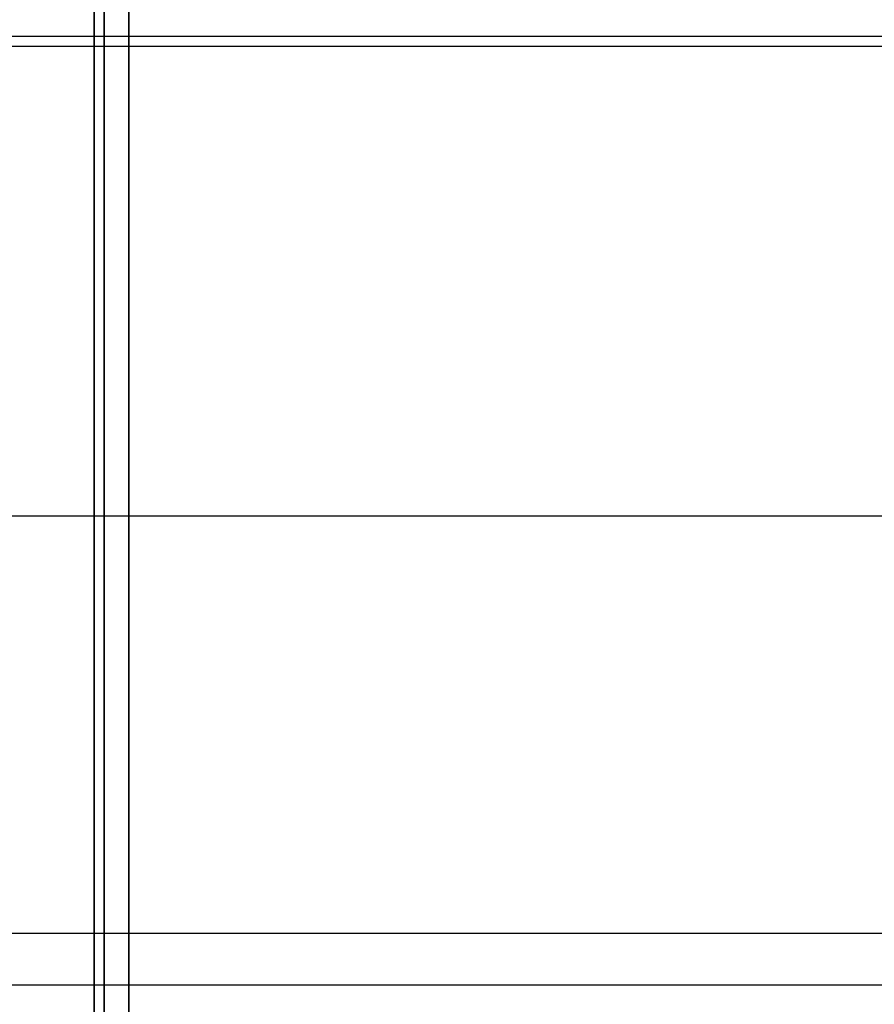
# Model space of a CAD drawing. Header units: millimetres. Extents: x -332 to 332, y -5 to 968.
# Tile 639 of 656: x -37 to -12, y 779 to 808. Entities that reach past the tile are written whole.
import ezdxf

# ---------------------------------------------------------------- set-up
doc = ezdxf.new("R2010")
doc.units = ezdxf.units.MM
doc.header["$MEASUREMENT"] = 0
doc.layers.add('IGES level 36', color=9, linetype='Continuous')
doc.layers.add('IGES level 38', color=9, linetype='Continuous')

msp = doc.modelspace()

# ---------------------------------------------------------------- linework, layer by layer
at = {"layer": 'IGES level 36'}
for points in [[(-193, 807.33, 1433.103), (0, 807.33, 1433.103), (193, 807.33, 1433.103)], [(193, 807.033, 1433.351), (0, 807.033, 1433.351), (-193, 807.033, 1433.351)], [(193, 807.033, 1433.351), (0, 807.033, 1433.351), (-193, 807.033, 1433.351)], [(-193, 793.502, 1450.06), (0, 793.502, 1450.06), (193, 793.502, 1450.06)], [(193, 781.45, 1480.833), (0, 781.45, 1480.833), (-193, 781.45, 1480.833)], [(193, 781.45, 1480.833), (0, 781.45, 1480.833), (-193, 781.45, 1480.833)], [(-193, 779.972, 1466.769), (0, 779.972, 1466.769), (193, 779.972, 1466.769)], [(-193, 779.972, 1466.769), (0, 779.972, 1466.769), (193, 779.972, 1466.769)]]:
    msp.add_open_spline(points, degree=2, dxfattribs=at)
at = {"layer": 'IGES level 38'}
for points in [[(-35, 901.538, 1697.593), (-35, 827.038, 1697.593), (-35, 752.538, 1697.593)], [(-35, 752.538, 1694.593), (-35, 827.038, 1694.593), (-35, 901.538, 1694.593)], [(-35, 901.538, 1697.593), (-35, 827.038, 1697.593), (-35, 752.538, 1697.593)], [(-35, 752.538, 1694.593), (-35, 827.038, 1694.593), (-35, 901.538, 1694.593)], [(-34.707, 901.538, 1698.3), (-34.707, 827.038, 1698.3), (-34.707, 752.538, 1698.3)], [(-34.707, 752.538, 1693.886), (-34.707, 827.038, 1693.886), (-34.707, 901.538, 1693.886)], [(-34, 752.538, 1698.593), (-34, 827.038, 1698.593), (-34, 901.538, 1698.593)], [(-34, 901.538, 1693.593), (-34, 827.038, 1693.593), (-34, 752.538, 1693.593)], [(-34, 752.538, 1693.593), (-34, 827.038, 1693.593), (-34, 901.538, 1693.593)], [(-34, 752.538, 1698.593), (-34, 827.038, 1698.593), (-34, 901.538, 1698.593)]]:
    msp.add_open_spline(points, degree=2, dxfattribs=at)

doc.saveas('drawing.dxf')
